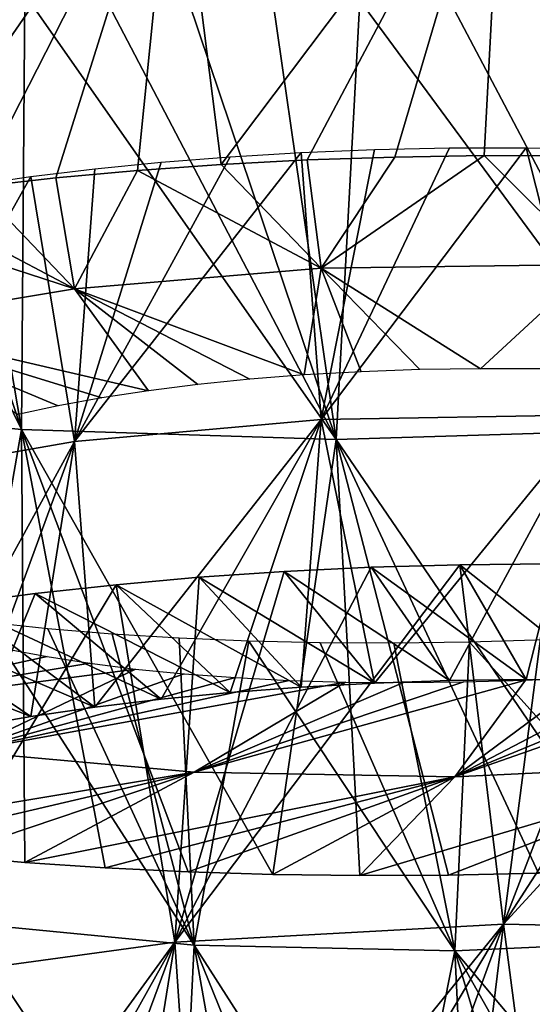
# Model space of a CAD drawing. Header units: millimetres. Extents: x -161 to 161, y -94 to 1149.
# Tile 816 of 1056: x 40.71 to 42.64, y 420.23 to 423.93. Entities that reach past the tile are written whole.
import ezdxf

# ---------------------------------------------------------------- set-up
doc = ezdxf.new("R2010")
doc.units = ezdxf.units.MM
doc.header["$LTSCALE"] = 81.481481
for name, color, linetype in [('69', 7, 'CONTINUOUS'), ('70', 7, 'CONTINUOUS'), ('71', 7, 'CONTINUOUS'), ('73', 7, 'CONTINUOUS'), ('81', 7, 'CONTINUOUS')]:
    doc.layers.add(name, color=color, linetype=linetype)

msp = doc.modelspace()

# ---------------------------------------------------------------- linework, layer by layer
at = {"layer": '69', "color": 7, "linetype": 'CONTINUOUS', "true_color": 0xaaaaaa}
for points in [[(41.3833, 421.8375, -11.6535), (42.0422, 421.4406, -10.72), (41.7031, 421.8593, -11.8057), (41.3833, 421.8375, -11.6535)], [(41.7031, 421.8593, -11.8057), (42.3244, 421.4502, -10.8489), (42.0302, 421.8751, -11.9427), (41.7031, 421.8593, -11.8057)], [(42.0422, 421.4406, -10.72), (42.3244, 421.4502, -10.8489), (41.7031, 421.8593, -11.8057), (42.0422, 421.4406, -10.72)], [(42.0302, 421.8751, -11.9427), (42.613, 421.4543, -10.9636), (42.3638, 421.8846, -12.0641), (42.0302, 421.8751, -11.9427)], [(42.3244, 421.4502, -10.8489), (42.613, 421.4543, -10.9636), (42.0302, 421.8751, -11.9427), (42.3244, 421.4502, -10.8489)], [(42.3638, 421.8846, -12.0641), (42.9071, 421.4526, -11.064), (42.703, 421.8879, -12.1698), (42.3638, 421.8846, -12.0641)], [(42.613, 421.4543, -10.9636), (42.9071, 421.4526, -11.064), (42.3638, 421.8846, -12.0641), (42.613, 421.4543, -10.9636)], [(41.0712, 421.8099, -11.4864), (41.7671, 421.4255, -10.5774), (41.3833, 421.8375, -11.6535), (41.0712, 421.8099, -11.4864)], [(41.7671, 421.4255, -10.5774), (42.0422, 421.4406, -10.72), (41.3833, 421.8375, -11.6535), (41.7671, 421.4255, -10.5774)], [(40.7676, 421.7766, -11.3046), (41.4998, 421.4051, -10.4215), (41.0712, 421.8099, -11.4864), (40.7676, 421.7766, -11.3046)], [(41.4998, 421.4051, -10.4215), (41.7671, 421.4255, -10.5774), (41.0712, 421.8099, -11.4864), (41.4998, 421.4051, -10.4215)], [(40.4732, 421.7378, -11.1088), (41.2409, 421.3797, -10.2526), (40.7676, 421.7766, -11.3046), (40.4732, 421.7378, -11.1088)], [(41.2409, 421.3797, -10.2526), (41.4998, 421.4051, -10.4215), (40.7676, 421.7766, -11.3046), (41.2409, 421.3797, -10.2526)], [(40.1889, 421.6938, -10.8994), (40.9909, 421.3495, -10.0711), (40.4732, 421.7378, -11.1088), (40.1889, 421.6938, -10.8994)], [(40.9909, 421.3495, -10.0711), (41.2409, 421.3797, -10.2526), (40.4732, 421.7378, -11.1088), (40.9909, 421.3495, -10.0711)], [(39.9156, 421.6447, -10.6768), (40.7506, 421.3145, -9.8774), (40.1889, 421.6938, -10.8994), (39.9156, 421.6447, -10.6768)], [(40.7506, 421.3145, -9.8774), (40.9909, 421.3495, -10.0711), (40.1889, 421.6938, -10.8994), (40.7506, 421.3145, -9.8774)], [(40.5207, 421.2751, -9.672), (40.7506, 421.3145, -9.8774), (39.9156, 421.6447, -10.6768), (40.5207, 421.2751, -9.672)]]:
    msp.add_3dface(points, dxfattribs=at)
at = {"layer": '70', "color": 7, "linetype": 'CONTINUOUS', "true_color": 0xaaaaaa}
for points in [[(42.0302, 421.8751, -11.9427), (42.3638, 421.8846, -12.0641), (41.2926, 420.4679, -12.1739), (42.0302, 421.8751, -11.9427)], [(41.2926, 420.4679, -12.1739), (42.3638, 421.8846, -12.0641), (42.5279, 420.535, -12.6832), (41.2926, 420.4679, -12.1739)], [(41.7031, 421.8593, -11.8057), (42.0302, 421.8751, -11.9427), (41.2926, 420.4679, -12.1739), (41.7031, 421.8593, -11.8057)], [(41.3833, 421.8375, -11.6535), (41.7031, 421.8593, -11.8057), (41.2926, 420.4679, -12.1739), (41.3833, 421.8375, -11.6535)], [(42.3638, 421.8846, -12.0641), (42.703, 421.8879, -12.1698), (42.5279, 420.535, -12.6832), (42.3638, 421.8846, -12.0641)], [(42.703, 421.8879, -12.1698), (43.0469, 421.8848, -12.2597), (42.5279, 420.535, -12.6832), (42.703, 421.8879, -12.1698)], [(43.0469, 421.8848, -12.2597), (43.3945, 421.8752, -12.3334), (42.5279, 420.535, -12.6832), (43.0469, 421.8848, -12.2597)], [(43.3945, 421.8752, -12.3334), (43.7449, 421.859, -12.391), (42.5279, 420.535, -12.6832), (43.3945, 421.8752, -12.3334)], [(42.5279, 420.535, -12.6832), (43.7449, 421.859, -12.391), (43.8347, 420.5075, -12.9694), (42.5279, 420.535, -12.6832)], [(41.0712, 421.8099, -11.4864), (41.3833, 421.8375, -11.6535), (41.2926, 420.4679, -12.1739), (41.0712, 421.8099, -11.4864)], [(40.7676, 421.7766, -11.3046), (41.0712, 421.8099, -11.4864), (40.1731, 420.3145, -11.457), (40.7676, 421.7766, -11.3046)], [(40.1731, 420.3145, -11.457), (41.0712, 421.8099, -11.4864), (41.2926, 420.4679, -12.1739), (40.1731, 420.3145, -11.457)], [(40.4732, 421.7378, -11.1088), (40.7676, 421.7766, -11.3046), (40.1731, 420.3145, -11.457), (40.4732, 421.7378, -11.1088)], [(41.3833, 419.1265, -12.8144), (41.2926, 420.4679, -12.1739), (42.5279, 420.535, -12.6832), (41.3833, 419.1265, -12.8144)], [(41.7031, 419.1544, -12.9656), (41.3833, 419.1265, -12.8144), (42.5279, 420.535, -12.6832), (41.7031, 419.1544, -12.9656)], [(42.0302, 419.1756, -13.1018), (41.7031, 419.1544, -12.9656), (42.5279, 420.535, -12.6832), (42.0302, 419.1756, -13.1018)], [(42.3638, 419.19, -13.2228), (42.0302, 419.1756, -13.1018), (42.5279, 420.535, -12.6832), (42.3638, 419.19, -13.2228)], [(42.703, 419.1975, -13.3283), (42.3638, 419.19, -13.2228), (42.5279, 420.535, -12.6832), (42.703, 419.1975, -13.3283)], [(42.703, 419.1975, -13.3283), (42.5279, 420.535, -12.6832), (43.8347, 420.5075, -12.9694), (42.703, 419.1975, -13.3283)], [(40.1889, 418.9528, -12.0666), (40.1731, 420.3145, -11.457), (41.2926, 420.4679, -12.1739), (40.1889, 418.9528, -12.0666)], [(40.4732, 419.0051, -12.2741), (40.1889, 418.9528, -12.0666), (41.2926, 420.4679, -12.1739), (40.4732, 419.0051, -12.2741)], [(40.7676, 419.0517, -12.4682), (40.4732, 419.0051, -12.2741), (41.2926, 420.4679, -12.1739), (40.7676, 419.0517, -12.4682)], [(41.0712, 419.0922, -12.6485), (40.7676, 419.0517, -12.4682), (41.2926, 420.4679, -12.1739), (41.0712, 419.0922, -12.6485)], [(41.3833, 419.1265, -12.8144), (41.0712, 419.0922, -12.6485), (41.2926, 420.4679, -12.1739), (41.3833, 419.1265, -12.8144)]]:
    msp.add_3dface(points, dxfattribs=at)
at = {"layer": '71', "color": 7, "linetype": 'CONTINUOUS', "true_color": 0xaaaaaa}
for points in [[(41.7896, 423.4045, -11.2392), (42.1195, 423.4156, -11.3727), (41.8424, 422.9982, -10.0042), (41.7896, 423.4045, -11.2392)], [(42.1195, 423.4156, -11.3727), (42.4555, 423.4209, -11.4904), (41.8424, 422.9982, -10.0042), (42.1195, 423.4156, -11.3727)], [(41.8424, 422.9982, -10.0042), (42.4555, 423.4209, -11.4904), (42.8659, 423.0115, -10.4374), (41.8424, 422.9982, -10.0042)], [(42.4555, 423.4209, -11.4904), (42.7967, 423.4201, -11.5919), (42.8659, 423.0115, -10.4374), (42.4555, 423.4209, -11.4904)], [(41.1513, 423.365, -10.9256), (41.4666, 423.3876, -11.09), (41.8424, 422.9982, -10.0042), (41.1513, 423.365, -10.9256)], [(41.4666, 423.3876, -11.09), (41.7896, 423.4045, -11.2392), (41.8424, 422.9982, -10.0042), (41.4666, 423.3876, -11.09)], [(40.8446, 423.3371, -10.7465), (41.1513, 423.365, -10.9256), (40.9148, 422.9208, -9.3961), (40.8446, 423.3371, -10.7465)], [(40.9148, 422.9208, -9.3961), (41.1513, 423.365, -10.9256), (41.8424, 422.9982, -10.0042), (40.9148, 422.9208, -9.3961)], [(40.26, 423.2659, -10.3458), (40.5473, 423.304, -10.5531), (40.9148, 422.9208, -9.3961), (40.26, 423.2659, -10.3458)], [(40.5473, 423.304, -10.5531), (40.8446, 423.3371, -10.7465), (40.9148, 422.9208, -9.3961), (40.5473, 423.304, -10.5531)], [(39.9835, 423.223, -10.1252), (40.26, 423.2659, -10.3458), (40.9148, 422.9208, -9.3961), (39.9835, 423.223, -10.1252)], [(40.1168, 422.7879, -8.6334), (39.9835, 423.223, -10.1252), (40.9148, 422.9208, -9.3961), (40.1168, 422.7879, -8.6334)], [(41.8424, 422.9982, -10.0042), (42.8659, 423.0115, -10.4374), (42.4413, 422.6209, -9.0333), (41.8424, 422.9982, -10.0042)], [(42.4413, 422.6209, -9.0333), (42.8659, 423.0115, -10.4374), (42.6756, 422.62, -9.1505), (42.4413, 422.6209, -9.0333)], [(40.9148, 422.9208, -9.3961), (41.8424, 422.9982, -10.0042), (41.7786, 422.5974, -8.609), (40.9148, 422.9208, -9.3961)], [(41.7786, 422.5974, -8.609), (41.8424, 422.9982, -10.0042), (41.992, 422.6095, -8.7621), (41.7786, 422.5974, -8.609)], [(41.992, 422.6095, -8.7621), (41.8424, 422.9982, -10.0042), (42.2131, 422.6174, -8.9037), (41.992, 422.6095, -8.7621)], [(42.2131, 422.6174, -8.9037), (41.8424, 422.9982, -10.0042), (42.4413, 422.6209, -9.0333), (42.2131, 422.6174, -8.9037)], [(40.1168, 422.7879, -8.6334), (40.9148, 422.9208, -9.3961), (41.1928, 422.5382, -8.0853), (40.1168, 422.7879, -8.6334)], [(41.1928, 422.5382, -8.0853), (40.9148, 422.9208, -9.3961), (41.3783, 422.5616, -8.2701), (41.1928, 422.5382, -8.0853)], [(41.3783, 422.5616, -8.2701), (40.9148, 422.9208, -9.3961), (41.5737, 422.5814, -8.4448), (41.3783, 422.5616, -8.2701)], [(41.5737, 422.5814, -8.4448), (40.9148, 422.9208, -9.3961), (41.7786, 422.5974, -8.609), (41.5737, 422.5814, -8.4448)], [(40.7018, 422.4487, -7.4752), (40.1168, 422.7879, -8.6334), (40.8541, 422.4815, -7.6872), (40.7018, 422.4487, -7.4752)], [(40.8541, 422.4815, -7.6872), (40.1168, 422.7879, -8.6334), (41.0179, 422.5114, -7.8908), (40.8541, 422.4815, -7.6872)], [(41.0179, 422.5114, -7.8908), (40.1168, 422.7879, -8.6334), (41.1928, 422.5382, -8.0853), (41.0179, 422.5114, -7.8908)], [(40.8116, 421.5397, -2.1186), (39.7758, 421.3148, -1.5451), (40.6626, 421.5679, -2.3341), (40.8116, 421.5397, -2.1186)], [(40.9724, 421.5147, -1.9111), (39.7758, 421.3148, -1.5451), (40.8116, 421.5397, -2.1186), (40.9724, 421.5147, -1.9111)], [(41.1445, 421.4931, -1.7124), (39.7758, 421.3148, -1.5451), (40.9724, 421.5147, -1.9111), (41.1445, 421.4931, -1.7124)], [(40.4976, 421.1831, -0.7069), (39.7758, 421.3148, -1.5451), (41.1445, 421.4931, -1.7124), (40.4976, 421.1831, -0.7069)], [(41.3273, 421.475, -1.5232), (40.4976, 421.1831, -0.7069), (41.1445, 421.4931, -1.7124), (41.3273, 421.475, -1.5232)], [(43.4024, 421.1386, 0.8655), (42.3444, 421.0887, 0.5191), (43.5939, 421.5246, -0.2551), (43.4024, 421.1386, 0.8655)], [(43.5939, 421.5246, -0.2551), (42.3444, 421.0887, 0.5191), (43.3414, 421.4992, -0.3257), (43.5939, 421.5246, -0.2551)], [(43.3414, 421.4992, -0.3257), (42.3444, 421.0887, 0.5191), (43.093, 421.4785, -0.4093), (43.3414, 421.4992, -0.3257)], [(41.5201, 421.4608, -1.3441), (40.4976, 421.1831, -0.7069), (41.3273, 421.475, -1.5232), (41.5201, 421.4608, -1.3441)], [(41.7222, 421.4506, -1.1756), (40.4976, 421.1831, -0.7069), (41.5201, 421.4608, -1.3441), (41.7222, 421.4506, -1.1756)], [(43.093, 421.4785, -0.4093), (42.3444, 421.0887, 0.5191), (42.8492, 421.4626, -0.5059), (43.093, 421.4785, -0.4093)], [(42.8492, 421.4626, -0.5059), (42.3444, 421.0887, 0.5191), (42.6107, 421.4513, -0.6154), (42.8492, 421.4626, -0.5059)], [(41.9331, 421.4443, -1.0181), (40.4976, 421.1831, -0.7069), (41.7222, 421.4506, -1.1756), (41.9331, 421.4443, -1.0181)], [(41.3645, 421.1054, -0.0113), (40.4976, 421.1831, -0.7069), (41.9331, 421.4443, -1.0181), (41.3645, 421.1054, -0.0113)], [(42.3444, 421.0887, 0.5191), (41.3645, 421.1054, -0.0113), (42.6107, 421.4513, -0.6154), (42.3444, 421.0887, 0.5191)], [(42.6107, 421.4513, -0.6154), (41.3645, 421.1054, -0.0113), (42.3781, 421.4446, -0.7375), (42.6107, 421.4513, -0.6154)], [(42.3781, 421.4446, -0.7375), (41.3645, 421.1054, -0.0113), (42.1519, 421.4423, -0.8719), (42.3781, 421.4446, -0.7375)], [(42.1519, 421.4423, -0.8719), (41.3645, 421.1054, -0.0113), (41.9331, 421.4443, -1.0181), (42.1519, 421.4423, -0.8719)], [(41.3645, 421.1054, -0.0113), (39.8814, 420.8586, 0.3052), (40.4976, 421.1831, -0.7069), (41.3645, 421.1054, -0.0113)], [(42.3204, 420.7192, 1.7325), (41.9875, 420.7175, 1.6065), (43.4024, 421.1386, 0.8655), (42.3204, 420.7192, 1.7325)], [(43.4024, 421.1386, 0.8655), (41.9875, 420.7175, 1.6065), (42.3444, 421.0887, 0.5191), (43.4024, 421.1386, 0.8655)], [(42.659, 420.7266, 1.8426), (42.3204, 420.7192, 1.7325), (43.4024, 421.1386, 0.8655), (42.659, 420.7266, 1.8426)], [(40.1526, 420.8231, 0.5325), (39.8814, 420.8586, 0.3052), (41.3645, 421.1054, -0.0113), (40.1526, 420.8231, 0.5325)], [(40.435, 420.7924, 0.7469), (40.1526, 420.8231, 0.5325), (41.3645, 421.1054, -0.0113), (40.435, 420.7924, 0.7469)], [(40.7279, 420.7668, 0.9479), (40.435, 420.7924, 0.7469), (41.3645, 421.1054, -0.0113), (40.7279, 420.7668, 0.9479)], [(42.3444, 421.0887, 0.5191), (40.7279, 420.7668, 0.9479), (41.3645, 421.1054, -0.0113), (42.3444, 421.0887, 0.5191)], [(41.0304, 420.7463, 1.1348), (40.7279, 420.7668, 0.9479), (42.3444, 421.0887, 0.5191), (41.0304, 420.7463, 1.1348)], [(41.3417, 420.7312, 1.3072), (41.0304, 420.7463, 1.1348), (42.3444, 421.0887, 0.5191), (41.3417, 420.7312, 1.3072)], [(41.661, 420.7215, 1.4646), (41.3417, 420.7312, 1.3072), (42.3444, 421.0887, 0.5191), (41.661, 420.7215, 1.4646)], [(41.9875, 420.7175, 1.6065), (41.661, 420.7215, 1.4646), (42.3444, 421.0887, 0.5191), (41.9875, 420.7175, 1.6065)]]:
    msp.add_3dface(points, dxfattribs=at)
at = {"layer": '73', "color": 7, "linetype": 'CONTINUOUS', "true_color": 0xaaaaaa}
for points in [[(41.4666, 423.3876, -11.09), (41.2925, 424.761, -10.493), (42.5279, 424.7961, -11.0055), (41.4666, 423.3876, -11.09)], [(41.7896, 423.4045, -11.2392), (41.4666, 423.3876, -11.09), (42.5279, 424.7961, -11.0055), (41.7896, 423.4045, -11.2392)], [(42.1195, 423.4156, -11.3727), (41.7896, 423.4045, -11.2392), (42.5279, 424.7961, -11.0055), (42.1195, 423.4156, -11.3727)], [(42.4555, 423.4209, -11.4904), (42.1195, 423.4156, -11.3727), (42.5279, 424.7961, -11.0055), (42.4555, 423.4209, -11.4904)], [(42.7967, 423.4201, -11.5919), (42.4555, 423.4209, -11.4904), (42.5279, 424.7961, -11.0055), (42.7967, 423.4201, -11.5919)], [(42.7967, 423.4201, -11.5919), (42.5279, 424.7961, -11.0055), (43.8347, 424.7508, -11.2894), (42.7967, 423.4201, -11.5919)], [(40.26, 423.2659, -10.3458), (40.173, 424.6527, -9.7679), (41.2925, 424.761, -10.493), (40.26, 423.2659, -10.3458)], [(40.5473, 423.304, -10.5531), (40.26, 423.2659, -10.3458), (41.2925, 424.761, -10.493), (40.5473, 423.304, -10.5531)], [(40.8446, 423.3371, -10.7465), (40.5473, 423.304, -10.5531), (41.2925, 424.761, -10.493), (40.8446, 423.3371, -10.7465)], [(41.1513, 423.365, -10.9256), (40.8446, 423.3371, -10.7465), (41.2925, 424.761, -10.493), (41.1513, 423.365, -10.9256)], [(41.4666, 423.3876, -11.09), (41.1513, 423.365, -10.9256), (41.2925, 424.761, -10.493), (41.4666, 423.3876, -11.09)], [(40.7158, 422.3922, 1.4984), (39.8814, 424.0929, 1.3863), (39.6695, 422.4989, 0.6671), (40.7158, 422.3922, 1.4984)], [(40.1526, 424.0665, 1.6149), (39.8814, 424.0929, 1.3863), (40.7158, 422.3922, 1.4984), (40.1526, 424.0665, 1.6149)], [(40.435, 424.0444, 1.8303), (40.1526, 424.0665, 1.6149), (40.7158, 422.3922, 1.4984), (40.435, 424.0444, 1.8303)], [(40.7279, 424.0268, 2.0321), (40.435, 424.0444, 1.8303), (40.7158, 422.3922, 1.4984), (40.7279, 424.0268, 2.0321)], [(41.8984, 422.3551, 2.1289), (40.7279, 424.0268, 2.0321), (40.7158, 422.3922, 1.4984), (41.8984, 422.3551, 2.1289)], [(41.0304, 424.0138, 2.2198), (40.7279, 424.0268, 2.0321), (41.8984, 422.3551, 2.1289), (41.0304, 424.0138, 2.2198)], [(41.3417, 424.0056, 2.3927), (41.0304, 424.0138, 2.2198), (41.8984, 422.3551, 2.1289), (41.3417, 424.0056, 2.3927)], [(41.661, 424.0023, 2.5503), (41.3417, 424.0056, 2.3927), (41.8984, 422.3551, 2.1289), (41.661, 424.0023, 2.5503)], [(41.9875, 424.0039, 2.6922), (41.661, 424.0023, 2.5503), (41.8984, 422.3551, 2.1289), (41.9875, 424.0039, 2.6922)], [(43.1754, 422.3938, 2.536), (41.9875, 424.0039, 2.6922), (41.8984, 422.3551, 2.1289), (43.1754, 422.3938, 2.536)], [(42.3204, 424.0106, 2.8181), (41.9875, 424.0039, 2.6922), (43.1754, 422.3938, 2.536), (42.3204, 424.0106, 2.8181)], [(42.659, 424.0225, 2.9278), (42.3204, 424.0106, 2.8181), (43.1754, 422.3938, 2.536), (42.659, 424.0225, 2.9278)], [(40.435, 420.7924, 0.7469), (40.7158, 422.3922, 1.4984), (39.6695, 422.4989, 0.6671), (40.435, 420.7924, 0.7469)], [(40.435, 420.7924, 0.7469), (40.7279, 420.7668, 0.9479), (40.7158, 422.3922, 1.4984), (40.435, 420.7924, 0.7469)], [(40.7279, 420.7668, 0.9479), (41.0304, 420.7463, 1.1348), (40.7158, 422.3922, 1.4984), (40.7279, 420.7668, 0.9479)], [(41.0304, 420.7463, 1.1348), (41.3417, 420.7312, 1.3072), (40.7158, 422.3922, 1.4984), (41.0304, 420.7463, 1.1348)], [(41.3417, 420.7312, 1.3072), (41.661, 420.7215, 1.4646), (40.7158, 422.3922, 1.4984), (41.3417, 420.7312, 1.3072)], [(41.661, 420.7215, 1.4646), (41.8984, 422.3551, 2.1289), (40.7158, 422.3922, 1.4984), (41.661, 420.7215, 1.4646)], [(43.0024, 420.7399, 1.9366), (43.1754, 422.3938, 2.536), (41.8984, 422.3551, 2.1289), (43.0024, 420.7399, 1.9366)], [(41.661, 420.7215, 1.4646), (41.9875, 420.7175, 1.6065), (41.8984, 422.3551, 2.1289), (41.661, 420.7215, 1.4646)], [(41.9875, 420.7175, 1.6065), (42.3204, 420.7192, 1.7325), (41.8984, 422.3551, 2.1289), (41.9875, 420.7175, 1.6065)], [(42.3204, 420.7192, 1.7325), (42.659, 420.7266, 1.8426), (41.8984, 422.3551, 2.1289), (42.3204, 420.7192, 1.7325)], [(42.659, 420.7266, 1.8426), (43.0024, 420.7399, 1.9366), (41.8984, 422.3551, 2.1289), (42.659, 420.7266, 1.8426)]]:
    msp.add_3dface(points, dxfattribs=at)
at = {"layer": '81', "color": 7, "linetype": 'CONTINUOUS', "true_color": 0xaaaaaa}
for points in [[(42.3244, 423.4497, -10.0711), (42.613, 423.4504, -10.186), (41.8424, 422.4304, -10.2218), (42.3244, 423.4497, -10.0711)], [(41.8424, 422.4304, -10.2218), (42.613, 423.4504, -10.186), (42.866, 422.4472, -10.6549), (41.8424, 422.4304, -10.2218)], [(42.0422, 423.4437, -9.942), (42.3244, 423.4497, -10.0711), (41.8424, 422.4304, -10.2218), (42.0422, 423.4437, -9.942)], [(42.613, 423.4504, -10.186), (42.9071, 423.4458, -10.2862), (42.866, 422.4472, -10.6549), (42.613, 423.4504, -10.186)], [(41.4998, 423.4168, -9.6426), (41.7671, 423.4327, -9.799), (40.9148, 422.348, -9.6144), (41.4998, 423.4168, -9.6426)], [(40.9148, 422.348, -9.6144), (41.7671, 423.4327, -9.799), (41.8424, 422.4304, -10.2218), (40.9148, 422.348, -9.6144)], [(41.2409, 423.3963, -9.4731), (41.4998, 423.4168, -9.6426), (40.9148, 422.348, -9.6144), (41.2409, 423.3963, -9.4731)], [(41.7671, 423.4327, -9.799), (42.0422, 423.4437, -9.942), (41.8424, 422.4304, -10.2218), (41.7671, 423.4327, -9.799)], [(40.9909, 423.3713, -9.2908), (41.2409, 423.3963, -9.4731), (40.9148, 422.348, -9.6144), (40.9909, 423.3713, -9.2908)], [(40.5207, 423.3084, -8.8897), (40.7506, 423.3419, -9.0962), (40.1168, 422.2089, -8.8528), (40.5207, 423.3084, -8.8897)], [(40.1168, 422.2089, -8.8528), (40.7506, 423.3419, -9.0962), (40.9148, 422.348, -9.6144), (40.1168, 422.2089, -8.8528)], [(40.7506, 423.3419, -9.0962), (40.9909, 423.3713, -9.2908), (40.9148, 422.348, -9.6144), (40.7506, 423.3419, -9.0962)], [(40.9909, 421.3495, -10.0711), (40.9148, 422.348, -9.6144), (41.8424, 422.4304, -10.2218), (40.9909, 421.3495, -10.0711)], [(41.2409, 421.3797, -10.2526), (40.9909, 421.3495, -10.0711), (41.8424, 422.4304, -10.2218), (41.2409, 421.3797, -10.2526)], [(41.4998, 421.4051, -10.4215), (41.2409, 421.3797, -10.2526), (41.8424, 422.4304, -10.2218), (41.4998, 421.4051, -10.4215)], [(41.7671, 421.4255, -10.5774), (41.4998, 421.4051, -10.4215), (41.8424, 422.4304, -10.2218), (41.7671, 421.4255, -10.5774)], [(42.0422, 421.4406, -10.72), (41.7671, 421.4255, -10.5774), (41.8424, 422.4304, -10.2218), (42.0422, 421.4406, -10.72)], [(42.0422, 421.4406, -10.72), (41.8424, 422.4304, -10.2218), (42.866, 422.4472, -10.6549), (42.0422, 421.4406, -10.72)], [(42.3244, 421.4502, -10.8489), (42.0422, 421.4406, -10.72), (42.866, 422.4472, -10.6549), (42.3244, 421.4502, -10.8489)], [(42.613, 421.4543, -10.9636), (42.3244, 421.4502, -10.8489), (42.866, 422.4472, -10.6549), (42.613, 421.4543, -10.9636)], [(42.9071, 421.4526, -11.064), (42.613, 421.4543, -10.9636), (42.866, 422.4472, -10.6549), (42.9071, 421.4526, -11.064)], [(40.3021, 421.2315, -9.4553), (40.1168, 422.2089, -8.8528), (40.9148, 422.348, -9.6144), (40.3021, 421.2315, -9.4553)], [(40.5207, 421.2751, -9.672), (40.3021, 421.2315, -9.4553), (40.9148, 422.348, -9.6144), (40.5207, 421.2751, -9.672)], [(40.7506, 421.3145, -9.8774), (40.5207, 421.2751, -9.672), (40.9148, 422.348, -9.6144), (40.7506, 421.3145, -9.8774)], [(40.9909, 421.3495, -10.0711), (40.7506, 421.3145, -9.8774), (40.9148, 422.348, -9.6144), (40.9909, 421.3495, -10.0711)], [(41.3645, 420.4564, -0.2447), (40.5816, 421.669, -0.4519), (40.4975, 420.5398, -0.9396), (41.3645, 420.4564, -0.2447)], [(40.8142, 421.6445, -0.2466), (40.5816, 421.669, -0.4519), (41.3645, 420.4564, -0.2447), (40.8142, 421.6445, -0.2466)], [(41.0569, 421.6243, -0.0535), (40.8142, 421.6445, -0.2466), (41.3645, 420.4564, -0.2447), (41.0569, 421.6243, -0.0535)], [(41.3089, 421.6087, 0.1272), (41.0569, 421.6243, -0.0535), (41.3645, 420.4564, -0.2447), (41.3089, 421.6087, 0.1272)], [(41.5698, 421.5976, 0.2952), (41.3089, 421.6087, 0.1272), (41.3645, 420.4564, -0.2447), (41.5698, 421.5976, 0.2952)], [(42.6893, 421.6024, 0.8312), (42.3995, 421.5936, 0.7184), (43.4024, 420.4825, 0.6324), (42.6893, 421.6024, 0.8312)], [(42.3443, 420.4355, 0.2855), (41.5698, 421.5976, 0.2952), (41.3645, 420.4564, -0.2447), (42.3443, 420.4355, 0.2855)], [(41.8389, 421.5914, 0.45), (41.5698, 421.5976, 0.2952), (42.3443, 420.4355, 0.2855), (41.8389, 421.5914, 0.45)], [(42.1157, 421.59, 0.5912), (41.8389, 421.5914, 0.45), (42.3443, 420.4355, 0.2855), (42.1157, 421.59, 0.5912)], [(42.3995, 421.5936, 0.7184), (42.1157, 421.59, 0.5912), (42.3443, 420.4355, 0.2855), (42.3995, 421.5936, 0.7184)], [(43.4024, 420.4825, 0.6324), (42.3995, 421.5936, 0.7184), (42.3443, 420.4355, 0.2855), (43.4024, 420.4825, 0.6324)], [(40.5816, 419.3938, -1.2848), (40.8142, 419.3634, -1.0803), (40.4975, 420.5398, -0.9396), (40.5816, 419.3938, -1.2848)], [(40.8142, 419.3634, -1.0803), (41.0569, 419.3377, -0.8878), (40.4975, 420.5398, -0.9396), (40.8142, 419.3634, -1.0803)], [(41.0569, 419.3377, -0.8878), (41.3089, 419.3169, -0.7076), (40.4975, 420.5398, -0.9396), (41.0569, 419.3377, -0.8878)], [(41.3089, 419.3169, -0.7076), (41.3645, 420.4564, -0.2447), (40.4975, 420.5398, -0.9396), (41.3089, 419.3169, -0.7076)], [(41.3089, 419.3169, -0.7076), (41.5698, 419.301, -0.5401), (41.3645, 420.4564, -0.2447), (41.3089, 419.3169, -0.7076)], [(41.5698, 419.301, -0.5401), (41.8389, 419.2903, -0.3855), (41.3645, 420.4564, -0.2447), (41.5698, 419.301, -0.5401)], [(41.8389, 419.2903, -0.3855), (42.1157, 419.2848, -0.2444), (41.3645, 420.4564, -0.2447), (41.8389, 419.2903, -0.3855)], [(42.1157, 419.2848, -0.2444), (42.3443, 420.4355, 0.2855), (41.3645, 420.4564, -0.2447), (42.1157, 419.2848, -0.2444)], [(43.2826, 419.3182, 0.1778), (43.4024, 420.4825, 0.6324), (42.3443, 420.4355, 0.2855), (43.2826, 419.3182, 0.1778)], [(42.1157, 419.2848, -0.2444), (42.3995, 419.2848, -0.1171), (42.3443, 420.4355, 0.2855), (42.1157, 419.2848, -0.2444)], [(42.3995, 419.2848, -0.1171), (42.6893, 419.2904, -0.0042), (42.3443, 420.4355, 0.2855), (42.3995, 419.2848, -0.1171)], [(42.6893, 419.2904, -0.0042), (42.984, 419.3015, 0.0942), (42.3443, 420.4355, 0.2855), (42.6893, 419.2904, -0.0042)], [(42.984, 419.3015, 0.0942), (43.2826, 419.3182, 0.1778), (42.3443, 420.4355, 0.2855), (42.984, 419.3015, 0.0942)]]:
    msp.add_3dface(points, dxfattribs=at)

doc.saveas('drawing.dxf')
